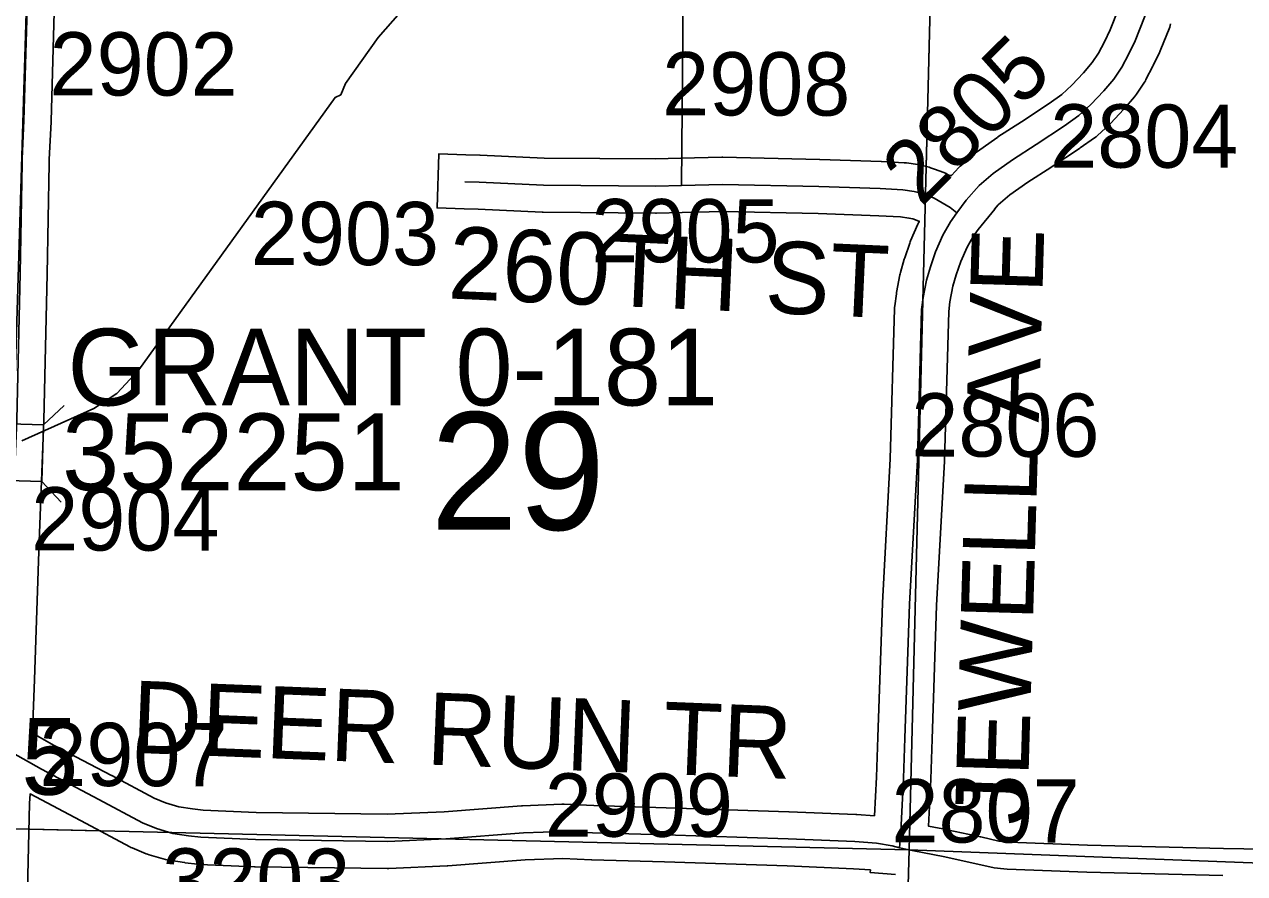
# Model space of a CAD drawing. Extents: x -157.2 to -99.3, y 12.2 to 46.2.
# Drawn here: x -128.001 to -126.65, y 23.422 to 24.362 of the extents above; entities that cross this region are included whole.
import ezdxf

# ---------------------------------------------------------------- set-up
doc = ezdxf.new("R2010")
doc.units = 0
for name, color, linetype in [('tdCoHydroRiver', 7, 'Continuous'), ('tdCoSecRdNmbr', 7, 'Continuous'), ('tdCoSecRdTxt', 7, 'Continuous'), ('tdCoSecRteBand', 7, 'Continuous'), ('tdCoSecRteCL', 7, 'Continuous'), ('tdCoSectLine', 7, 'Continuous'), ('tdCoSectLinePart', 7, 'Continuous'), ('tdCoSectNmbr', 7, 'Continuous'), ('tdCoStrucSec', 7, 'Continuous'), ('tdCoStrucSecCoName', 7, 'Continuous'), ('tdCoStrucSecFHWANum', 7, 'Continuous'), ('tdCoSurfAsphalt', 7, 'Continuous'), ('tdCoSurfGravel', 7, 'Continuous'), ('tdCoSurfLNO', 7, 'Continuous')]:
    doc.layers.add(name, color=color, linetype=linetype)

msp = doc.modelspace()

# ---------------------------------------------------------------- linework, layer by layer
at = {"layer": 'tdCoHydroRiver'}
msp.add_lwpolyline([(-128.0039, 23.901), (-127.9243, 23.9369), (-127.8986, 23.9535), (-127.8742, 23.9797), (-127.6572, 24.2811), (-127.6508, 24.2841), (-127.6457, 24.2966), (-127.6095, 24.3476), (-127.585, 24.3753), (-127.5319, 24.4132)], dxfattribs=at)
at = {"layer": 'tdCoSecRteBand'}
for points in [[(-127.9668, 24.4161), (-127.9715, 24.2548), (-127.9715, 24.2545), (-127.9715, 24.2543), (-127.9735, 24.2123), (-127.9735, 24.2079), (-127.9757, 24.0857), (-127.9757, 24.0857), (-127.9757, 24.0856), (-127.9794, 23.924), (-127.9794, 23.9238), (-127.9794, 23.9235), (-127.9848, 23.7897), (-127.9897, 23.6367), (-127.9898, 23.6366), (-127.9898, 23.6365), (-127.9916, 23.589), (-127.9921, 23.5775), (-127.9679, 23.5639), (-127.9046, 23.5305), (-127.9045, 23.5305), (-127.9044, 23.5304), (-127.8574, 23.5053), (-127.8448, 23.5001), (-127.8302, 23.4959), (-127.815, 23.4935), (-127.8031, 23.492), (-127.7444, 23.4896), (-127.5994, 23.4876), (-127.5364, 23.4905), (-127.4508, 23.4969), (-127.4502, 23.497), (-127.4497, 23.497), (-127.4061, 23.4987), (-127.4048, 23.4988), (-127.4035, 23.4987), (-127.3709, 23.4972), (-127.2908, 23.4948), (-127.2907, 23.4948), (-127.2907, 23.4948), (-127.1548, 23.4903), (-127.1547, 23.4903), (-127.1546, 23.4903), (-127.0806, 23.4874), (-127.0801, 23.4873), (-127.0797, 23.4873), (-127.06, 23.4859)], [(-127.06, 23.4859), (-127.0579, 23.5288), (-127.0564, 23.573), (-127.0564, 23.573), (-127.0564, 23.573), (-127.0512, 23.7212), (-127.0512, 23.7215), (-127.0512, 23.7218), (-127.0426, 23.8812), (-127.0379, 24.0473), (-127.0379, 24.0488), (-127.0377, 24.0503), (-127.0359, 24.0636), (-127.0358, 24.0645), (-127.0357, 24.0654), (-127.032, 24.0847), (-127.0317, 24.0859), (-127.0314, 24.0872), (-127.0272, 24.102), (-127.0269, 24.1027), (-127.0267, 24.1035), (-127.021, 24.12), (-127.0206, 24.1212), (-127.0201, 24.1224), (-127.012, 24.1409), (-127.0113, 24.1423), (-127.0106, 24.1436), (-127.0104, 24.1439), (-127.0146, 24.1455), (-127.0175, 24.1466), (-127.022, 24.1477), (-127.0315, 24.149), (-127.0552, 24.1502), (-127.1226, 24.1527), (-127.2285, 24.1549), (-127.2729, 24.1538), (-127.3015, 24.1531), (-127.302, 24.1531), (-127.3025, 24.1531), (-127.4268, 24.1541), (-127.4273, 24.1541), (-127.4279, 24.1542), (-127.4989, 24.1573), (-127.5143, 24.1578), (-127.5443, 24.1588), (-127.5424, 24.2187), (-127.5125, 24.2178), (-127.4969, 24.2173), (-127.4966, 24.2173), (-127.4964, 24.2173), (-127.4257, 24.2141), (-127.3025, 24.2131), (-127.2743, 24.2138), (-127.2292, 24.2149), (-127.2285, 24.2149), (-127.2279, 24.2149), (-127.1211, 24.2126), (-127.1209, 24.2126), (-127.1206, 24.2126), (-127.0528, 24.2102), (-127.0526, 24.2102), (-127.0524, 24.2101), (-127.0273, 24.2089), (-127.026, 24.2088), (-127.0247, 24.2087), (-127.0121, 24.2069), (-127.0104, 24.2067), (-127.0087, 24.2063), (-127.001, 24.2043), (-126.9995, 24.2039), (-126.998, 24.2034), (-126.9937, 24.2017), (-126.9835, 24.1979), (-126.9809, 24.197), (-126.9786, 24.1956), (-126.9763, 24.1942), (-126.9755, 24.1952), (-126.9747, 24.1946), (-126.9667, 24.2035), (-126.9653, 24.205), (-126.9638, 24.2063), (-126.9483, 24.2196), (-126.9473, 24.2205), (-126.9462, 24.2213), (-126.9247, 24.2366), (-126.9241, 24.237), (-126.9235, 24.2374), (-126.8975, 24.2541), (-126.8668, 24.2744), (-126.8528, 24.2843), (-126.8417, 24.2946), (-126.8287, 24.3084), (-126.819, 24.3197), (-126.8121, 24.33), (-126.8054, 24.3429), (-126.7992, 24.3559), (-126.7899, 24.3793)], [(-126.7323, 24.3625), (-126.7327, 24.3607), (-126.7334, 24.3589), (-126.7438, 24.3328), (-126.7442, 24.3318), (-126.7447, 24.3308), (-126.7516, 24.3165), (-126.7517, 24.3161), (-126.7519, 24.3158), (-126.7596, 24.301), (-126.7603, 24.2995), (-126.7613, 24.2981), (-126.7701, 24.2848), (-126.7712, 24.2832), (-126.7724, 24.2818), (-126.7838, 24.2687), (-126.7841, 24.2683), (-126.7845, 24.2679), (-126.7986, 24.2528), (-126.7993, 24.252), (-126.8001, 24.2513), (-126.8134, 24.239), (-126.8149, 24.2376), (-126.8165, 24.2365), (-126.8325, 24.2252), (-126.8329, 24.2249), (-126.8333, 24.2246), (-126.8646, 24.2039), (-126.8648, 24.2038), (-126.865, 24.2037), (-126.8905, 24.1873), (-126.9103, 24.1732), (-126.9232, 24.1621), (-126.9272, 24.1576), (-126.9268, 24.1573), (-126.9453, 24.1348), (-126.9509, 24.1273), (-126.9576, 24.1153), (-126.9647, 24.0994), (-126.9697, 24.0848), (-126.9733, 24.0721), (-126.9766, 24.055), (-126.978, 24.0441), (-126.9826, 23.8791), (-126.9826, 23.8787), (-126.9827, 23.8784), (-126.9913, 23.7188), (-126.9964, 23.5709), (-126.9979, 23.5266), (-126.9979, 23.5263), (-126.9979, 23.5261), (-127.0005, 23.4745), (-126.9785, 23.4703), (-126.9782, 23.4703), (-126.9778, 23.4702), (-126.9428, 23.4625), (-126.9426, 23.4625), (-126.9425, 23.4625), (-126.9226, 23.4579), (-126.914, 23.4571), (-126.911, 23.4567), (-126.8242, 23.4533), (-126.6738, 23.4496), (-126.5605, 23.4477)], [(-127.037, 23.4209), (-127.0649, 23.4233), (-127.0647, 23.4261), (-127.0835, 23.4274), (-127.1569, 23.4304), (-127.2926, 23.4348), (-127.373, 23.4373), (-127.3732, 23.4373), (-127.3734, 23.4373), (-127.405, 23.4387), (-127.4468, 23.437), (-127.5324, 23.4307), (-127.5328, 23.4306), (-127.5332, 23.4306), (-127.5976, 23.4277), (-127.5985, 23.4276), (-127.5994, 23.4276), (-127.7456, 23.4296), (-127.746, 23.4296), (-127.7464, 23.4296), (-127.8068, 23.4321), (-127.8081, 23.4321), (-127.8094, 23.4323), (-127.823, 23.434), (-127.8234, 23.4341), (-127.8238, 23.4342), (-127.8413, 23.4369), (-127.8432, 23.4372), (-127.845, 23.4377), (-127.863, 23.4429), (-127.8646, 23.4433), (-127.8661, 23.444), (-127.8817, 23.4504), (-127.8831, 23.4509), (-127.8844, 23.4517), (-127.9326, 23.4775), (-127.9948, 23.5102), (-127.9952, 23.4996), (-127.9981, 23.3878)]]:
    msp.add_lwpolyline(points, dxfattribs=at)
at = {"layer": 'tdCoSecRteCL'}
for points in [[(-128.0228, 23.5603), (-128.0197, 23.6377), (-128.0148, 23.7908), (-128.0094, 23.9247), (-128.0057, 24.0863), (-128.0035, 24.2085), (-128.0035, 24.2133), (-128.0015, 24.2557), (-127.9968, 24.417), (-127.9951, 24.5454), (-127.9931, 24.5854), (-127.9884, 24.7006), (-127.9874, 24.7454), (-127.9861, 24.8279)], [(-126.969, 24.1533), (-126.9586, 24.1675), (-126.9443, 24.1835), (-126.9288, 24.1969), (-126.9073, 24.2122), (-126.8812, 24.2289), (-126.8498, 24.2496), (-126.8338, 24.261), (-126.8205, 24.2733), (-126.8064, 24.2884), (-126.7951, 24.3014), (-126.7862, 24.3147), (-126.7786, 24.3295), (-126.7717, 24.3438), (-126.7613, 24.37), (-126.7559, 24.3912), (-126.7529, 24.4136), (-126.7528, 24.4216)], [(-127.5134, 24.1878), (-127.4978, 24.1873), (-127.4265, 24.1841), (-127.3022, 24.1831), (-127.2736, 24.1838), (-127.2285, 24.1849), (-127.1217, 24.1826), (-127.0539, 24.1802), (-127.0287, 24.1789), (-127.0162, 24.1772), (-127.0085, 24.1752), (-127.0042, 24.1736), (-126.994, 24.1698), (-126.9762, 24.1592), (-126.969, 24.1533)], [(-127.0324, 23.4506), (-127.0309, 23.4681), (-127.0279, 23.5276), (-127.0264, 23.572), (-127.0212, 23.7202), (-127.0126, 23.88), (-127.0079, 24.0464), (-127.0062, 24.0598), (-127.0025, 24.079), (-126.9983, 24.0938), (-126.9926, 24.1103), (-126.9845, 24.1288), (-126.9761, 24.1436), (-126.969, 24.1533)], [(-128.0228, 23.5603), (-127.9822, 23.5375), (-127.9186, 23.504), (-127.8702, 23.4781), (-127.8547, 23.4717), (-127.8367, 23.4665), (-127.8192, 23.4638), (-127.8056, 23.4621), (-127.7452, 23.4596), (-127.599, 23.4576), (-127.5346, 23.4606), (-127.4485, 23.467), (-127.4049, 23.4687), (-127.3721, 23.4672), (-127.2917, 23.4648), (-127.1558, 23.4603), (-127.0818, 23.4574), (-127.0579, 23.4557), (-127.0406, 23.4525), (-127.0324, 23.4506)], [(-127.0324, 23.4506), (-127.0165, 23.447), (-126.9842, 23.4409), (-126.9492, 23.4332), (-126.9275, 23.4283), (-126.9171, 23.4272), (-126.9131, 23.4268), (-126.8251, 23.4234), (-126.6744, 23.4197)]]:
    msp.add_lwpolyline(points, dxfattribs=at)
at = {"layer": 'tdCoSectLine'}
for points in [[(-128.0263, 23.4719), (-127.9966, 24.4605)], [(-127.0217, 23.4484), (-126.9974, 24.427)], [(-128.0263, 23.4719), (-127.0217, 23.4484)], [(-127.0504, 22.4319), (-127.0217, 23.4484)], [(-127.0217, 23.4484), (-126.0291, 23.4106)]]:
    msp.add_lwpolyline(points, dxfattribs=at)
at = {"layer": 'tdCoSectLinePart'}
for points in [[(-127.003, 24.2045), (-126.9974, 24.427)], [(-127.9963, 23.4712), (-127.9179, 23.4694)]]:
    msp.add_lwpolyline(points, dxfattribs=at)
at = {"layer": 'tdCoStrucSec'}
for p, q in [((-127.9799, 23.9186), (-127.9571, 23.94)), ((-127.9819, 23.856), (-127.9604, 23.8332))]:
    msp.add_line(p, q, dxfattribs=at)
msp.add_lwpolyline([(-128.0444, 23.858), (-128.0425, 23.9205), (-127.9799, 23.9186), (-127.9819, 23.856)], close=True, dxfattribs=at)
at = {"layer": 'tdCoSurfAsphalt'}
for points in [[(-127.0324, 23.4506), (-127.0309, 23.4681), (-127.0279, 23.5276), (-127.0264, 23.572), (-127.0212, 23.7202), (-127.0126, 23.88), (-127.0079, 24.0464), (-127.0062, 24.0598), (-127.0025, 24.079), (-126.9983, 24.0938), (-126.9926, 24.1103), (-126.9845, 24.1288), (-126.9761, 24.1436), (-126.969, 24.1533), (-126.9586, 24.1675), (-126.9443, 24.1835), (-126.9288, 24.1969), (-126.9073, 24.2122), (-126.8812, 24.2289), (-126.8498, 24.2496), (-126.8338, 24.261), (-126.8205, 24.2733), (-126.8064, 24.2884), (-126.7951, 24.3014), (-126.7862, 24.3147), (-126.7786, 24.3295), (-126.7717, 24.3438), (-126.7613, 24.37)], [(-128.0228, 23.5603), (-127.9822, 23.5375), (-127.9186, 23.504), (-127.8702, 23.4781), (-127.8547, 23.4717), (-127.8367, 23.4665), (-127.8192, 23.4638), (-127.8056, 23.4621), (-127.7452, 23.4596), (-127.599, 23.4576), (-127.5346, 23.4606), (-127.4485, 23.467), (-127.4049, 23.4687), (-127.3721, 23.4672), (-127.2917, 23.4648), (-127.1558, 23.4603), (-127.0818, 23.4574), (-127.0579, 23.4557), (-127.0406, 23.4525), (-127.0324, 23.4506), (-127.0165, 23.447), (-126.9842, 23.4409), (-126.9492, 23.4332), (-126.9275, 23.4283), (-126.9171, 23.4272)], [(-126.9171, 23.4272), (-126.9131, 23.4268), (-126.8251, 23.4234), (-126.6744, 23.4197)]]:
    msp.add_lwpolyline(points, dxfattribs=at)
at = {"layer": 'tdCoSurfGravel'}
for points in [[(-128.0015, 24.2557), (-127.9968, 24.417), (-127.9951, 24.5454), (-127.9931, 24.5854), (-127.9884, 24.7006), (-127.9874, 24.7454), (-127.9861, 24.8279), (-127.9852, 24.8835), (-127.9818, 25.0115), (-127.98, 25.0465), (-127.9746, 25.1721), (-127.9721, 25.2115), (-127.9672, 25.375), (-127.964, 25.4548), (-127.9618, 25.5099), (-127.9591, 25.5533), (-127.9561, 25.646), (-127.9544, 25.7139), (-127.9502, 25.8594)], [(-127.5134, 24.1878), (-127.4978, 24.1873), (-127.4265, 24.1841), (-127.3022, 24.1831), (-127.2736, 24.1838), (-127.2285, 24.1849), (-127.1217, 24.1826), (-127.0539, 24.1802), (-127.0287, 24.1789), (-127.0162, 24.1772), (-127.0085, 24.1752), (-127.0042, 24.1736)], [(-127.0042, 24.1736), (-126.994, 24.1698), (-126.9762, 24.1592), (-126.969, 24.1533)]]:
    msp.add_lwpolyline(points, dxfattribs=at)
at = {"layer": 'tdCoSurfLNO'}
msp.add_lwpolyline([(-127.5737, 24.5532), (-127.4933, 24.5034), (-127.477, 24.4958), (-127.4569, 24.4938), (-127.4346, 24.5001), (-127.4071, 24.506), (-127.3942, 24.5075), (-127.3449, 24.5017), (-127.3187, 24.4978), (-127.2852, 24.4935), (-127.274, 24.4831), (-127.2707, 24.4686), (-127.2715, 24.4371), (-127.2736, 24.1838)], dxfattribs=at)

# ---------------------------------------------------------------- texts
at = {"layer": 'tdCoSecRdNmbr'}
for s, rotation, p in [('2902', 359.9025, (-127.9732, 24.2834)), ('2805', 44.9043, (-127.0084, 24.159)), ('2908', 359.8897, (-127.2952, 24.2614)), ('2804', 359.9033, (-126.8657, 24.2036)), ('2903', 359.9027, (-127.7504, 24.0958)), ('2905', 359.903, (-127.3735, 24.0988)), ('2806', 359.9033, (-127.0194, 23.8837)), ('2904', 359.9025, (-127.9935, 23.7797)), ('2907', 359.9026, (-127.9845, 23.519)), ('2909', 359.903, (-127.4251, 23.4629)), ('2807', 359.9033, (-127.0414, 23.4565)), ('3203', 359.9027, (-127.8486, 23.3799))]:
    msp.add_text(s, height=0.07, rotation=rotation, dxfattribs=at).set_placement(p)
at = {"layer": 'tdCoSecRdTxt'}
for s, rotation, p in [('260TH ST', 357.4278, (-127.5329, 24.0587)), ('JEWELL AVE', 88.3492, (-126.8912, 23.4754)), ('DEER RUN TR', 357.7137, (-127.8835, 23.5558))]:
    msp.add_text(s, height=0.08, rotation=rotation, dxfattribs=at).set_placement(p)
at = {"layer": 'tdCoSectNmbr'}
msp.add_text('29', height=0.13, rotation=359.9028, dxfattribs=at).set_placement((-127.5516, 23.8027))
at = {"layer": 'tdCoStrucSecCoName'}
for s, p in [('GRANT 0-181', (-127.9533, 23.9402)), ('GRANT O-125', (-128.6866, 23.5093))]:
    msp.add_text(s, height=0.085, dxfattribs=at).set_placement(p)
at = {"layer": 'tdCoStrucSecFHWANum'}
msp.add_text('352251', height=0.085, dxfattribs=at).set_placement((-127.9593, 23.8463))

doc.saveas('drawing.dxf')
